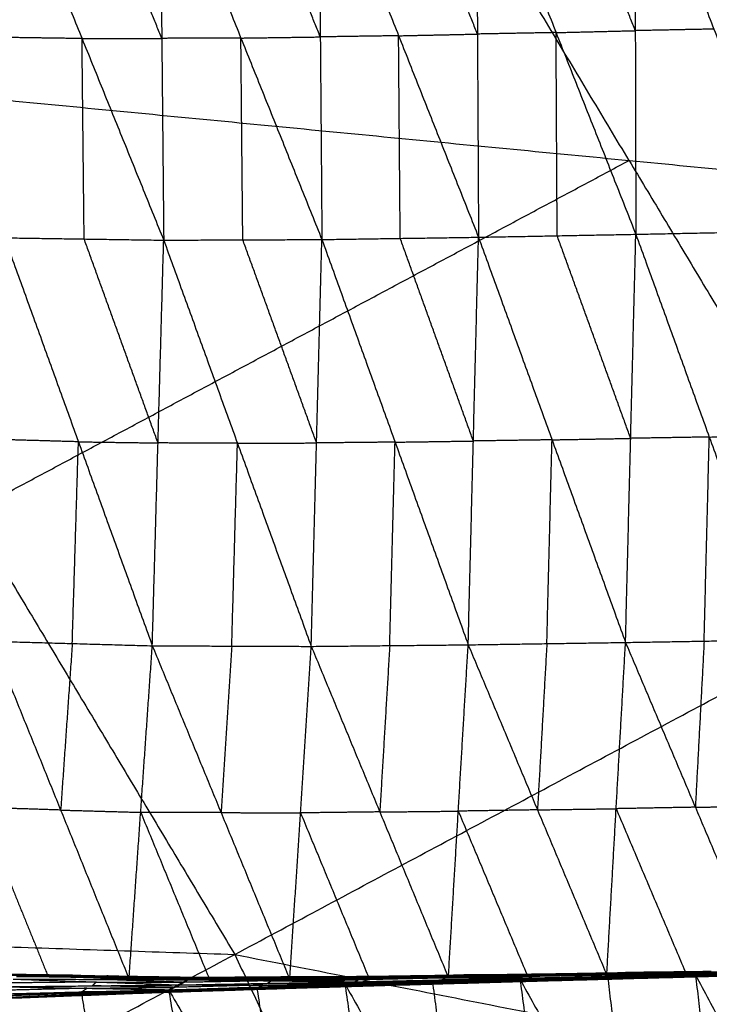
# Model space of a CAD drawing. Header units: millimetres. Extents: x -106 to 110, y -96 to 120.
# Tile 800 of 1020: x 52.63 to 56.51, y 39.48 to 45.02. Entities that reach past the tile are written whole.
import ezdxf

# ---------------------------------------------------------------- set-up
doc = ezdxf.new("R2010")
doc.units = ezdxf.units.MM
doc.header["$MEASUREMENT"] = 0
doc.layers.add('Default', color=7, linetype='Continuous', true_color=0x000000)

msp = doc.modelspace()

# ---------------------------------------------------------------- linework, layer by layer
at = {"layer": 'Default'}
for points in [[(50.8672, 44.7282, 3.952), (54.3591, 47.0614, 4.07), (57.851, 49.3946, 4.1879)], [(56.0591, 44.2252, 4.07), (55.2091, 45.6433, 4.07), (54.3591, 47.0614, 4.07)], [(56.091, 46.0987, -2.6866), (56.0939, 44.9546, -2.4755), (56.0968, 43.8104, -2.2644)], [(56.091, 46.0987, -2.6866), (56.5355, 44.9634, -2.4581), (56.9801, 43.828, -2.2297)], [(52.5262, 46.0428, -2.7554), (52.9851, 44.9101, -2.5376), (53.444, 43.7773, -2.3197)], [(53.4332, 44.9114, -2.5385), (53.2037, 45.4777, -2.6474), (52.9742, 46.0441, -2.7563)], [(53.4223, 46.0454, -2.7573), (53.4332, 44.9114, -2.5385), (53.444, 43.7773, -2.3197)], [(53.4223, 46.0454, -2.7573), (53.8777, 44.9131, -2.5342), (54.333, 43.7808, -2.3111)], [(54.3239, 44.9195, -2.528), (54.0962, 45.4857, -2.6396), (53.8685, 46.0518, -2.7512)], [(54.3148, 46.0583, -2.745), (54.3239, 44.9195, -2.528), (54.333, 43.7808, -2.3111)], [(54.3148, 46.0583, -2.745), (54.7638, 44.926, -2.5186), (55.2129, 43.7938, -2.2921)], [(55.2068, 44.9355, -2.5065), (54.9822, 45.5016, -2.6197), (54.7577, 46.0678, -2.7329)], [(55.2006, 46.0773, -2.7208), (55.2068, 44.9355, -2.5065), (55.2129, 43.7938, -2.2921)], [(55.2006, 46.0773, -2.7208), (55.6487, 44.9438, -2.4926), (56.0968, 43.8104, -2.2644)], [(56.0939, 44.9546, -2.4755), (55.8699, 45.5213, -2.5896), (55.6458, 46.088, -2.7037)], [(54.7638, 44.926, -2.5186), (54.9853, 44.9308, -2.5125), (55.2068, 44.9355, -2.5065)], [(55.6487, 44.9438, -2.4926), (55.4277, 44.9397, -2.4996), (55.2068, 44.9355, -2.5065)], [(55.6487, 44.9438, -2.4926), (55.8713, 44.9492, -2.4841), (56.0939, 44.9546, -2.4755)], [(55.6549, 43.8021, -2.2783), (55.6518, 44.373, -2.3855), (55.6487, 44.9438, -2.4926)], [(56.5355, 44.9634, -2.4581), (56.3147, 44.959, -2.4668), (56.0939, 44.9546, -2.4755)], [(52.9851, 44.9101, -2.5376), (52.7616, 44.9134, -2.5367), (52.538, 44.9166, -2.5358)], [(52.9851, 44.9101, -2.5376), (53.2091, 44.9107, -2.538), (53.4332, 44.9114, -2.5385)], [(52.997, 43.7839, -2.318), (52.991, 44.347, -2.4278), (52.9851, 44.9101, -2.5376)], [(53.8777, 44.9131, -2.5342), (53.6554, 44.9122, -2.5363), (53.4332, 44.9114, -2.5385)], [(53.8777, 44.9131, -2.5342), (54.1008, 44.9163, -2.5311), (54.3239, 44.9195, -2.528)], [(53.8885, 43.7791, -2.3154), (53.8831, 44.3461, -2.4248), (53.8777, 44.9131, -2.5342)], [(54.7638, 44.926, -2.5186), (54.5439, 44.9228, -2.5233), (54.3239, 44.9195, -2.528)], [(54.773, 43.7873, -2.3016), (54.7684, 44.3566, -2.4101), (54.7638, 44.926, -2.5186)], [(50.8672, 44.7282, 3.952), (52.3553, 42.2455, 3.952), (53.8433, 39.7628, 3.952)], [(50.8672, 44.7282, 3.952), (56.0591, 44.2252, 4.07), (61.2509, 43.7223, 4.1879)], [(52.3553, 42.2455, 3.952), (54.2072, 43.2354, 4.011), (56.0591, 44.2252, 4.07)], [(56.0591, 44.2252, 4.07), (56.8031, 42.9839, 4.07), (57.5471, 41.7426, 4.07)], [(56.0968, 43.8104, -2.2644), (56.5384, 43.8192, -2.2471), (56.9801, 43.828, -2.2297)], [(52.5499, 43.7904, -2.3163), (52.9649, 42.644, -1.7959), (53.38, 41.4976, -1.2755)], [(52.5499, 43.7904, -2.3163), (52.997, 43.7839, -2.318), (53.444, 43.7773, -2.3197)], [(53.412, 42.6375, -1.7976), (53.2045, 43.2107, -2.0578), (52.997, 43.7839, -2.318)], [(53.38, 41.4976, -1.2755), (53.412, 42.6375, -1.7976), (53.444, 43.7773, -2.3197)], [(53.444, 43.7773, -2.3197), (53.8885, 43.7791, -2.3154), (54.333, 43.7808, -2.3111)], [(53.444, 43.7773, -2.3197), (53.8585, 42.6358, -1.7928), (54.273, 41.4943, -1.2658)], [(54.303, 42.6375, -1.7884), (54.0958, 43.2083, -2.0519), (53.8885, 43.7791, -2.3154)], [(54.273, 41.4943, -1.2658), (54.303, 42.6375, -1.7884), (54.333, 43.7808, -2.3111)], [(54.333, 43.7808, -2.3111), (54.773, 43.7873, -2.3016), (55.2129, 43.7938, -2.2921)], [(54.333, 43.7808, -2.3111), (54.744, 42.642, -1.7802), (55.1549, 41.5032, -1.2493)], [(55.1839, 42.6485, -1.7707), (54.9785, 43.2179, -2.0362), (54.773, 43.7873, -2.3016)], [(55.1549, 41.5032, -1.2493), (55.1839, 42.6485, -1.7707), (55.2129, 43.7938, -2.2921)], [(55.2129, 43.7938, -2.2921), (55.6549, 43.8021, -2.2783), (56.0968, 43.8104, -2.2644)], [(55.2129, 43.7938, -2.2921), (55.6259, 42.6551, -1.7594), (56.0389, 41.5164, -1.2267)], [(56.0678, 42.6634, -1.7456), (55.8614, 43.2327, -2.0119), (55.6549, 43.8021, -2.2783)], [(56.0389, 41.5164, -1.2267), (56.0678, 42.6634, -1.7456), (56.0968, 43.8104, -2.2644)], [(56.0968, 43.8104, -2.2644), (56.5096, 42.6708, -1.7316), (56.9224, 41.5312, -1.1987)], [(53.8433, 39.7628, 3.952), (57.5471, 41.7426, 4.07), (61.2509, 43.7223, 4.1879)], [(56.5096, 42.6708, -1.7316), (56.2887, 42.6671, -1.7386), (56.0678, 42.6634, -1.7456)], [(56.4806, 41.5238, -1.2127), (56.4951, 42.0973, -1.4721), (56.5096, 42.6708, -1.7316)], [(56.5096, 42.6708, -1.7316), (56.7304, 42.6752, -1.7229), (56.9512, 42.6796, -1.7142)], [(52.9649, 42.644, -1.7959), (52.7401, 42.6504, -1.7963), (52.5153, 42.6568, -1.7967)], [(52.9303, 41.5104, -1.2763), (52.9476, 42.0772, -1.5361), (52.9649, 42.644, -1.7959)], [(52.9649, 42.644, -1.7959), (53.1885, 42.6408, -1.7967), (53.412, 42.6375, -1.7976)], [(53.8585, 42.6358, -1.7928), (53.6353, 42.6366, -1.7952), (53.412, 42.6375, -1.7976)], [(53.8265, 41.496, -1.2706), (53.8425, 42.0659, -1.5317), (53.8585, 42.6358, -1.7928)], [(53.8585, 42.6358, -1.7928), (54.0808, 42.6367, -1.7906), (54.303, 42.6375, -1.7884)], [(54.744, 42.642, -1.7802), (54.5235, 42.6398, -1.7843), (54.303, 42.6375, -1.7884)], [(54.7139, 41.4987, -1.2576), (54.729, 42.0704, -1.5189), (54.744, 42.642, -1.7802)], [(54.744, 42.642, -1.7802), (54.964, 42.6452, -1.7755), (55.1839, 42.6485, -1.7707)], [(55.6259, 42.6551, -1.7594), (55.4049, 42.6518, -1.7651), (55.1839, 42.6485, -1.7707)], [(55.5969, 41.5098, -1.238), (55.6114, 42.0824, -1.4987), (55.6259, 42.6551, -1.7594)], [(55.6259, 42.6551, -1.7594), (55.8469, 42.6592, -1.7525), (56.0678, 42.6634, -1.7456)], [(52.4807, 41.5232, -1.2772), (52.865, 40.5744, -0.5191), (53.2493, 39.6256, 0.2389)], [(52.4807, 41.5232, -1.2772), (52.9303, 41.5104, -1.2763), (53.38, 41.4976, -1.2755)], [(52.9303, 41.5104, -1.2763), (52.8977, 41.0424, -0.8977), (52.865, 40.5744, -0.5191)], [(54.273, 41.4943, -1.2658), (54.7139, 41.4987, -1.2576), (55.1549, 41.5032, -1.2493)], [(55.0437, 39.6333, 0.2775), (55.0993, 40.5682, -0.4859), (55.1549, 41.5032, -1.2493)], [(55.1549, 41.5032, -1.2493), (55.5969, 41.5098, -1.238), (56.0389, 41.5164, -1.2267)], [(55.1549, 41.5032, -1.2493), (55.5443, 40.5755, -0.4746), (55.9336, 39.6477, 0.3002)], [(55.5969, 41.5098, -1.238), (55.5706, 41.0426, -0.8563), (55.5443, 40.5755, -0.4746)], [(55.9336, 39.6477, 0.3002), (55.9862, 40.582, -0.4632), (56.0389, 41.5164, -1.2267)], [(56.0389, 41.5164, -1.2267), (56.4806, 41.5238, -1.2127), (56.9224, 41.5312, -1.1987)], [(56.0389, 41.5164, -1.2267), (56.4312, 40.5901, -0.4505), (56.8235, 39.6638, 0.3256)], [(56.4806, 41.5238, -1.2127), (56.4559, 41.0569, -0.8316), (56.4312, 40.5901, -0.4505)], [(53.2493, 39.6256, 0.2389), (53.3146, 40.5616, -0.5183), (53.38, 41.4976, -1.2755)], [(53.38, 41.4976, -1.2755), (53.7663, 40.5601, -0.5092), (54.1526, 39.6226, 0.2572)], [(53.38, 41.4976, -1.2755), (53.8265, 41.496, -1.2706), (54.273, 41.4943, -1.2658)], [(53.8265, 41.496, -1.2706), (53.7964, 41.028, -0.8899), (53.7663, 40.5601, -0.5092)], [(54.1526, 39.6226, 0.2572), (54.2128, 40.5584, -0.5043), (54.273, 41.4943, -1.2658)], [(54.273, 41.4943, -1.2658), (54.6583, 40.5638, -0.4942), (55.0437, 39.6333, 0.2775)], [(54.7139, 41.4987, -1.2576), (54.6861, 41.0312, -0.8759), (54.6583, 40.5638, -0.4942)], [(52.4098, 40.589, -0.5273), (52.602, 40.1146, -0.1482), (52.7941, 39.6402, 0.2308)], [(52.865, 40.5744, -0.5191), (52.6374, 40.5817, -0.5232), (52.4098, 40.589, -0.5273)], [(52.865, 40.5744, -0.5191), (53.0898, 40.568, -0.5187), (53.3146, 40.5616, -0.5183)], [(53.3146, 40.5616, -0.5183), (53.5078, 40.0929, -0.1351), (53.701, 39.6241, 0.248)], [(53.7663, 40.5601, -0.5092), (53.5405, 40.5609, -0.5137), (53.3146, 40.5616, -0.5183)], [(54.6583, 40.5638, -0.4942), (54.4356, 40.5611, -0.4993), (54.2128, 40.5584, -0.5043)], [(54.6583, 40.5638, -0.4942), (54.8788, 40.566, -0.4901), (55.0993, 40.5682, -0.4859)], [(55.5443, 40.5755, -0.4746), (55.3218, 40.5718, -0.4803), (55.0993, 40.5682, -0.4859)], [(55.0993, 40.5682, -0.4859), (55.294, 40.1044, -0.0985), (55.4886, 39.6405, 0.2888)], [(55.5443, 40.5755, -0.4746), (55.7653, 40.5788, -0.4689), (55.9862, 40.582, -0.4632)], [(56.4312, 40.5901, -0.4505), (56.2087, 40.5861, -0.4569), (55.9862, 40.582, -0.4632)], [(55.9862, 40.582, -0.4632), (56.1824, 40.1189, -0.0752), (56.3786, 39.6558, 0.3129)], [(56.4312, 40.5901, -0.4505), (56.6521, 40.5938, -0.4435), (56.873, 40.5975, -0.4365)], [(53.7663, 40.5601, -0.5092), (53.9896, 40.5593, -0.5067), (54.2128, 40.5584, -0.5043)], [(54.2128, 40.5584, -0.5043), (54.4055, 40.0932, -0.1185), (54.5981, 39.6279, 0.2673)], [(43.9372, 40.0977, 3.8611), (48.8903, 39.9303, 3.9066), (53.8433, 39.7628, 3.952)], [(46.4929, 35.8339, 3.8611), (50.1681, 37.7984, 3.9066), (53.8433, 39.7628, 3.952)], [(53.8433, 39.7628, 3.952), (55.0809, 37.1463, 3.952), (56.3184, 34.5297, 3.952)], [(53.8433, 39.7628, 3.952), (58.9609, 38.7534, 4.07), (64.0784, 37.744, 4.1879)], [(56.4991, 39.6645, 0.297), (56.9837, 39.6734, 0.3113), (57.4683, 39.6822, 0.3256)], [(52.3389, 39.6549, 0.2227), (52.7941, 39.6402, 0.2308), (53.2493, 39.6256, 0.2389)], [(52.3389, 39.6549, 0.2227), (52.9775, 39.6449, 0.2248), (53.616, 39.635, 0.2269)], [(52.4868, 39.652, 0.2083), (52.806, 39.6471, 0.2093), (53.1253, 39.6421, 0.2104)], [(52.9775, 39.6449, 0.2248), (52.7321, 39.6485, 0.2165), (52.4868, 39.652, 0.2083)], [(52.5979, 39.6244, 0.1682), (53.0659, 39.608, 0.189), (53.5339, 39.5915, 0.2097)], [(52.5979, 39.6244, 0.1682), (53.0892, 39.6225, 0.1889), (53.5805, 39.6207, 0.2095)], [(53.1075, 39.635, 0.2017), (52.8619, 39.6359, 0.1914), (52.6163, 39.6368, 0.1811)], [(52.6346, 39.6492, 0.1939), (53.1075, 39.635, 0.2017), (53.5805, 39.6207, 0.2095)], [(52.6346, 39.6492, 0.1939), (53.1253, 39.6421, 0.2104), (53.616, 39.635, 0.2269)], [(52.7941, 39.6402, 0.2308), (52.8858, 39.6426, 0.2278), (52.9775, 39.6449, 0.2248)], [(52.9775, 39.6449, 0.2248), (53.2051, 39.6376, 0.2288), (53.4326, 39.6303, 0.2329)], [(53.0892, 39.6225, 0.1889), (53.0984, 39.6288, 0.1953), (53.1075, 39.635, 0.2017)], [(53.5572, 39.6061, 0.2096), (53.3232, 39.6143, 0.1992), (53.0892, 39.6225, 0.1889)], [(53.1075, 39.635, 0.2017), (53.3529, 39.6314, 0.21), (53.5982, 39.6279, 0.2182)], [(53.5982, 39.6279, 0.2182), (53.3618, 39.635, 0.2143), (53.1253, 39.6421, 0.2104)], [(53.2493, 39.6256, 0.2389), (53.4326, 39.6303, 0.2329), (53.616, 39.635, 0.2269)], [(53.2493, 39.6256, 0.2389), (53.701, 39.6241, 0.248), (54.1526, 39.6226, 0.2572)], [(53.4326, 39.6303, 0.2329), (53.6585, 39.6296, 0.2374), (53.8843, 39.6288, 0.242)], [(53.5339, 39.5915, 0.2097), (53.5572, 39.6061, 0.2096), (53.5805, 39.6207, 0.2095)], [(53.5805, 39.6207, 0.2095), (53.5982, 39.6279, 0.2182), (53.616, 39.635, 0.2269)], [(53.5805, 39.6207, 0.2095), (54.0691, 39.6258, 0.2259), (54.5578, 39.6309, 0.2423)], [(53.5805, 39.6207, 0.2095), (54.0488, 39.615, 0.2262), (54.517, 39.6092, 0.2428)], [(54.0869, 39.6329, 0.2346), (53.8426, 39.6304, 0.2264), (53.5982, 39.6279, 0.2182)], [(53.616, 39.635, 0.2269), (54.1023, 39.6376, 0.241), (54.5886, 39.6403, 0.2551)], [(53.616, 39.635, 0.2269), (53.8843, 39.6288, 0.242), (54.1526, 39.6226, 0.2572)], [(53.616, 39.635, 0.2269), (54.0869, 39.6329, 0.2346), (54.5578, 39.6309, 0.2423)], [(53.8843, 39.6288, 0.242), (53.7926, 39.6265, 0.245), (53.701, 39.6241, 0.248)], [(54.3706, 39.6314, 0.2562), (54.1275, 39.6301, 0.2491), (53.8843, 39.6288, 0.242)], [(54.0691, 39.6258, 0.2259), (54.078, 39.6294, 0.2303), (54.0869, 39.6329, 0.2346)], [(54.5374, 39.62, 0.2426), (54.3033, 39.6229, 0.2343), (54.0691, 39.6258, 0.2259)], [(54.0869, 39.6329, 0.2346), (54.33, 39.6343, 0.2417), (54.5732, 39.6356, 0.2487)], [(54.5732, 39.6356, 0.2487), (54.3377, 39.6366, 0.2449), (54.1023, 39.6376, 0.241)], [(54.1023, 39.6376, 0.241), (54.2364, 39.6345, 0.2486), (54.3706, 39.6314, 0.2562)], [(54.1526, 39.6226, 0.2572), (54.3706, 39.6314, 0.2562), (54.5886, 39.6403, 0.2551)], [(54.1526, 39.6226, 0.2572), (54.5981, 39.6279, 0.2673), (55.0437, 39.6333, 0.2775)], [(54.3706, 39.6314, 0.2562), (54.5933, 39.6341, 0.2612), (54.8161, 39.6368, 0.2663)], [(54.4065, 39.5809, 0.254), (54.9265, 39.602, 0.2708), (55.4464, 39.623, 0.2875)], [(54.4623, 39.5962, 0.2638), (54.9544, 39.6096, 0.2757), (55.4464, 39.623, 0.2875)], [(54.517, 39.6092, 0.2428), (54.5374, 39.62, 0.2426), (54.5578, 39.6309, 0.2423)], [(54.517, 39.6092, 0.2428), (55.006, 39.6199, 0.2566), (55.4949, 39.6305, 0.2704)], [(55.0264, 39.6307, 0.2563), (54.7819, 39.6254, 0.2495), (54.5374, 39.62, 0.2426)], [(54.5578, 39.6309, 0.2423), (55.0437, 39.639, 0.2563), (55.5297, 39.6472, 0.2703)], [(54.5578, 39.6309, 0.2423), (54.5732, 39.6356, 0.2487), (54.5886, 39.6403, 0.2551)], [(54.5578, 39.6309, 0.2423), (55.0264, 39.6307, 0.2563), (55.4949, 39.6305, 0.2704)], [(55.0591, 39.6437, 0.2627), (54.8161, 39.6397, 0.2557), (54.5732, 39.6356, 0.2487)], [(54.5886, 39.6403, 0.2551), (55.0724, 39.647, 0.2682), (55.5563, 39.6537, 0.2812)], [(54.5886, 39.6403, 0.2551), (55.0591, 39.6437, 0.2627), (55.5297, 39.6472, 0.2703)], [(54.5886, 39.6403, 0.2551), (54.8161, 39.6368, 0.2663), (55.0437, 39.6333, 0.2775)], [(54.8161, 39.6368, 0.2663), (54.7071, 39.6324, 0.2668), (54.5981, 39.6279, 0.2673)], [(54.8161, 39.6368, 0.2663), (54.9443, 39.6419, 0.2672), (55.0724, 39.647, 0.2682)], [(55.3, 39.6435, 0.2793), (55.058, 39.6401, 0.2728), (54.8161, 39.6368, 0.2663)], [(54.9847, 39.6125, 0.2574), (55.2292, 39.6178, 0.2643), (55.4737, 39.6232, 0.2712)], [(55.006, 39.6199, 0.2566), (55.0162, 39.6253, 0.2565), (55.0264, 39.6307, 0.2563)], [(55.4737, 39.6232, 0.2712), (55.2398, 39.6215, 0.2639), (55.006, 39.6199, 0.2566)], [(55.0264, 39.6307, 0.2563), (55.2693, 39.6348, 0.2633), (55.5123, 39.6389, 0.2703)], [(55.0437, 39.6333, 0.2775), (55.3, 39.6435, 0.2793), (55.5563, 39.6537, 0.2812)], [(55.0437, 39.6333, 0.2775), (55.4886, 39.6405, 0.2888), (55.9336, 39.6477, 0.3002)], [(55.0437, 39.639, 0.2563), (55.0514, 39.6414, 0.2595), (55.0591, 39.6437, 0.2627)], [(55.5123, 39.6389, 0.2703), (55.278, 39.639, 0.2633), (55.0437, 39.639, 0.2563)], [(55.0591, 39.6437, 0.2627), (55.3011, 39.6471, 0.2692), (55.543, 39.6505, 0.2757)], [(55.543, 39.6505, 0.2757), (55.3077, 39.6487, 0.272), (55.0724, 39.647, 0.2682)], [(55.3, 39.6435, 0.2793), (55.5225, 39.6471, 0.285), (55.745, 39.6507, 0.2907)], [(55.4886, 39.6405, 0.2888), (55.3943, 39.642, 0.2841), (55.3, 39.6435, 0.2793)], [(55.4018, 39.6096, 0.2797), (55.9171, 39.6288, 0.2969), (56.4324, 39.648, 0.3142)], [(55.4018, 39.6096, 0.2797), (55.8996, 39.6232, 0.2927), (56.3973, 39.6368, 0.3057)], [(55.4018, 39.6096, 0.2797), (55.4241, 39.6163, 0.2836), (55.4464, 39.623, 0.2875)], [(55.4241, 39.6163, 0.2836), (55.6817, 39.6259, 0.2922), (55.9394, 39.6355, 0.3009)], [(55.9171, 39.6288, 0.2969), (55.6706, 39.6226, 0.2903), (55.4241, 39.6163, 0.2836)], [(55.9249, 39.6263, 0.2889), (55.676, 39.6195, 0.2824), (55.4271, 39.6127, 0.2758)], [(55.4464, 39.623, 0.2875), (55.9394, 39.6355, 0.3009), (56.4324, 39.648, 0.3142)], [(55.4464, 39.623, 0.2875), (55.5945, 38.4812, -0.6835), (55.7426, 37.3393, -1.6546)], [(55.4464, 39.623, 0.2875), (56.0686, 38.4964, -0.6722), (56.6907, 37.3697, -1.6318)], [(55.4524, 39.6158, 0.272), (55.945, 39.6284, 0.2851), (56.4376, 39.641, 0.2982)], [(55.4524, 39.6158, 0.272), (55.9249, 39.6263, 0.2889), (56.3973, 39.6368, 0.3057)], [(55.4524, 39.6158, 0.272), (55.4737, 39.6232, 0.2712), (55.4949, 39.6305, 0.2704)], [(55.9663, 39.6358, 0.2843), (55.72, 39.6295, 0.2777), (55.4737, 39.6232, 0.2712)], [(55.4949, 39.6305, 0.2704), (55.9832, 39.6413, 0.2834), (56.4715, 39.652, 0.2964)], [(55.4949, 39.6305, 0.2704), (55.5123, 39.6389, 0.2703), (55.5297, 39.6472, 0.2703)], [(55.4949, 39.6305, 0.2704), (55.9663, 39.6358, 0.2843), (56.4376, 39.641, 0.2982)], [(56.0006, 39.6496, 0.2833), (55.7564, 39.6442, 0.2768), (55.5123, 39.6389, 0.2703)], [(55.5297, 39.6472, 0.2703), (56.0144, 39.6559, 0.2836), (56.4991, 39.6645, 0.297)], [(55.5297, 39.6472, 0.2703), (55.543, 39.6505, 0.2757), (55.5563, 39.6537, 0.2812)], [(55.5297, 39.6472, 0.2703), (56.0006, 39.6496, 0.2833), (56.4715, 39.652, 0.2964)], [(56.0277, 39.6591, 0.2891), (55.7853, 39.6548, 0.2824), (55.543, 39.6505, 0.2757)], [(55.5563, 39.6537, 0.2812), (56.0382, 39.6612, 0.2943), (56.5202, 39.6688, 0.3074)], [(55.5563, 39.6537, 0.2812), (56.0277, 39.6591, 0.2891), (56.4991, 39.6645, 0.297)], [(55.5563, 39.6537, 0.2812), (55.745, 39.6507, 0.2907), (55.9336, 39.6477, 0.3002)], [(55.745, 39.6507, 0.2907), (55.8916, 39.656, 0.2925), (56.0382, 39.6612, 0.2943)], [(56.2269, 39.6583, 0.3038), (55.9859, 39.6545, 0.2972), (55.745, 39.6507, 0.2907)], [(55.8996, 39.6232, 0.2927), (55.9083, 39.626, 0.2948), (55.9171, 39.6288, 0.2969)], [(55.8996, 39.6232, 0.2927), (55.9122, 39.6247, 0.2908), (55.9249, 39.6263, 0.2889)], [(55.9171, 39.6288, 0.2969), (56.166, 39.6356, 0.3035), (56.4148, 39.6424, 0.31)], [(55.9249, 39.6263, 0.2889), (56.1712, 39.6326, 0.2954), (56.4175, 39.6389, 0.3019)], [(55.9336, 39.6477, 0.3002), (56.2269, 39.6583, 0.3038), (56.5202, 39.6688, 0.3074)], [(55.9336, 39.6477, 0.3002), (56.3786, 39.6558, 0.3129), (56.8235, 39.6638, 0.3256)], [(55.9394, 39.6355, 0.3009), (56.004, 39.0659, -0.1857), (56.0686, 38.4964, -0.6722)], [(56.4175, 39.6389, 0.3019), (56.1812, 39.6336, 0.2935), (55.945, 39.6284, 0.2851)], [(55.945, 39.6284, 0.2851), (55.9556, 39.6321, 0.2847), (55.9663, 39.6358, 0.2843)], [(55.9663, 39.6358, 0.2843), (56.2104, 39.6411, 0.2908), (56.4546, 39.6465, 0.2973)], [(55.9832, 39.6413, 0.2834), (55.9919, 39.6454, 0.2833), (56.0006, 39.6496, 0.2833)], [(56.4546, 39.6465, 0.2973), (56.2189, 39.6439, 0.2903), (55.9832, 39.6413, 0.2834)], [(56.0006, 39.6496, 0.2833), (56.2429, 39.6539, 0.29), (56.4853, 39.6582, 0.2967)], [(56.0144, 39.6559, 0.2836), (56.0211, 39.6575, 0.2864), (56.0277, 39.6591, 0.2891)], [(56.4853, 39.6582, 0.2967), (56.2499, 39.6571, 0.2902), (56.0144, 39.6559, 0.2836)], [(56.0277, 39.6591, 0.2891), (56.2687, 39.6629, 0.2956), (56.5097, 39.6666, 0.3022)], [(56.5097, 39.6666, 0.3022), (56.274, 39.6639, 0.2982), (56.0382, 39.6612, 0.2943)], [(56.2269, 39.6583, 0.3038), (56.4494, 39.6623, 0.3101), (56.6719, 39.6663, 0.3165)], [(56.3786, 39.6558, 0.3129), (56.3028, 39.657, 0.3083), (56.2269, 39.6583, 0.3038)], [(56.3973, 39.6368, 0.3057), (56.9068, 39.6542, 0.325), (57.4163, 39.6716, 0.3443)], [(56.3973, 39.6368, 0.3057), (56.8938, 39.6498, 0.3199), (57.3902, 39.6628, 0.3341)], [(56.3973, 39.6368, 0.3057), (56.4148, 39.6424, 0.31), (56.4324, 39.648, 0.3142)], [(56.3973, 39.6368, 0.3057), (56.4175, 39.6389, 0.3019), (56.4376, 39.641, 0.2982)], [(56.4148, 39.6424, 0.31), (56.6696, 39.6511, 0.3196), (56.9243, 39.6598, 0.3293)], [(56.9068, 39.6542, 0.325), (56.6608, 39.6483, 0.3175), (56.4148, 39.6424, 0.31)], [(56.9139, 39.6519, 0.3162), (56.6657, 39.6454, 0.3091), (56.4175, 39.6389, 0.3019)], [(56.4324, 39.648, 0.3142), (56.9243, 39.6598, 0.3293), (57.4163, 39.6716, 0.3443)], [(56.4324, 39.648, 0.3142), (56.5616, 38.5089, -0.6588), (56.6907, 37.3697, -1.6318)], [(56.4324, 39.648, 0.3142), (57.0339, 38.5233, -0.6449), (57.6355, 37.3986, -1.6041)], [(56.4376, 39.641, 0.2982), (56.9294, 39.6533, 0.3122), (57.4212, 39.6655, 0.3262)], [(56.4376, 39.641, 0.2982), (56.9139, 39.6519, 0.3162), (57.3902, 39.6628, 0.3341)], [(56.4376, 39.641, 0.2982), (56.4546, 39.6465, 0.2973), (56.4715, 39.652, 0.2964)], [(56.9463, 39.6587, 0.3113), (56.7004, 39.6526, 0.3043), (56.4546, 39.6465, 0.2973)], [(56.4715, 39.652, 0.2964), (56.9593, 39.6626, 0.3103), (57.4471, 39.6733, 0.3242)], [(56.4715, 39.652, 0.2964), (56.9463, 39.6587, 0.3113), (57.4212, 39.6655, 0.3262)], [(56.4715, 39.652, 0.2964), (56.4853, 39.6582, 0.2967), (56.4991, 39.6645, 0.297)], [(56.9731, 39.6689, 0.3106), (56.7292, 39.6636, 0.3036), (56.4853, 39.6582, 0.2967)], [(56.4991, 39.6645, 0.297), (56.9731, 39.6689, 0.3106), (57.4471, 39.6733, 0.3242)], [(56.4991, 39.6645, 0.297), (56.5097, 39.6666, 0.3022), (56.5202, 39.6688, 0.3074)], [(53.0127, 39.573, 0.1899), (52.7654, 39.5669, 0.1799), (52.518, 39.5607, 0.1698)], [(52.5487, 39.5814, 0.167), (53.0413, 39.5865, 0.1883), (53.5339, 39.5915, 0.2097)], [(52.5487, 39.5814, 0.167), (53.0127, 39.573, 0.1899), (53.4767, 39.5645, 0.2129)], [(53.0659, 39.608, 0.189), (52.8196, 39.6054, 0.1783), (52.5733, 39.6029, 0.1676)], [(52.9821, 39.5523, 0.1928), (52.9974, 39.5626, 0.1914), (53.0127, 39.573, 0.1899)], [(53.0127, 39.573, 0.1899), (53.259, 39.5755, 0.2006), (53.5053, 39.578, 0.2113)], [(53.0413, 39.5865, 0.1883), (53.0536, 39.5972, 0.1886), (53.0659, 39.608, 0.189)], [(53.5053, 39.578, 0.2113), (53.2733, 39.5823, 0.1998), (53.0413, 39.5865, 0.1883)], [(53.0659, 39.608, 0.189), (53.3115, 39.607, 0.1993), (53.5572, 39.6061, 0.2096)], [(53.4086, 39.5492, 0.2263), (53.9354, 39.5727, 0.2451), (54.4623, 39.5962, 0.2638)], [(53.4086, 39.5492, 0.2263), (53.9076, 39.565, 0.2402), (54.4065, 39.5809, 0.254)], [(53.4404, 39.5563, 0.2345), (53.7038, 39.5681, 0.2439), (53.9672, 39.5799, 0.2533)], [(53.9354, 39.5727, 0.2451), (53.6879, 39.5645, 0.2398), (53.4404, 39.5563, 0.2345)], [(53.9416, 39.5727, 0.2335), (53.6921, 39.5648, 0.2265), (53.4426, 39.5569, 0.2196)], [(53.4722, 39.5635, 0.2428), (53.9672, 39.5799, 0.2533), (54.4623, 39.5962, 0.2638)], [(53.4767, 39.5645, 0.2129), (53.5053, 39.578, 0.2113), (53.5339, 39.5915, 0.2097)], [(53.4767, 39.5645, 0.2129), (53.9717, 39.5772, 0.2289), (54.4667, 39.5899, 0.2449)], [(53.4767, 39.5645, 0.2129), (53.9416, 39.5727, 0.2335), (54.4065, 39.5809, 0.254)], [(54.0003, 39.5907, 0.2273), (53.7528, 39.5844, 0.2193), (53.5053, 39.578, 0.2113)], [(53.5339, 39.5915, 0.2097), (54.0255, 39.6004, 0.2263), (54.517, 39.6092, 0.2428)], [(53.5339, 39.5915, 0.2097), (54.0003, 39.5907, 0.2273), (54.4667, 39.5899, 0.2449)], [(54.0488, 39.615, 0.2262), (53.803, 39.6105, 0.2179), (53.5572, 39.6061, 0.2096)], [(53.9076, 39.565, 0.2402), (53.9246, 39.5689, 0.2368), (53.9416, 39.5727, 0.2335)], [(53.9076, 39.565, 0.2402), (53.9215, 39.5689, 0.2426), (53.9354, 39.5727, 0.2451)], [(53.9354, 39.5727, 0.2451), (54.1849, 39.5806, 0.252), (54.4344, 39.5886, 0.2589)], [(53.9416, 39.5727, 0.2335), (54.1891, 39.579, 0.2415), (54.4366, 39.5854, 0.2494)], [(53.9672, 39.5799, 0.2533), (54.0505, 39.0076, -0.2305), (54.1338, 38.4353, -0.7144)], [(53.9717, 39.5772, 0.2289), (53.986, 39.584, 0.2281), (54.0003, 39.5907, 0.2273)], [(54.4366, 39.5854, 0.2494), (54.2042, 39.5813, 0.2392), (53.9717, 39.5772, 0.2289)], [(54.0003, 39.5907, 0.2273), (54.2461, 39.5951, 0.2356), (54.4919, 39.5995, 0.2439)], [(54.0255, 39.6004, 0.2263), (54.0371, 39.6077, 0.2262), (54.0488, 39.615, 0.2262)], [(54.4919, 39.5995, 0.2439), (54.2587, 39.5999, 0.2351), (54.0255, 39.6004, 0.2263)], [(54.0488, 39.615, 0.2262), (54.2931, 39.6175, 0.2344), (54.5374, 39.62, 0.2426)], [(54.4065, 39.5809, 0.254), (54.9042, 39.5952, 0.2668), (55.4018, 39.6096, 0.2797)], [(54.4065, 39.5809, 0.254), (54.4344, 39.5886, 0.2589), (54.4623, 39.5962, 0.2638)], [(54.4065, 39.5809, 0.254), (54.4366, 39.5854, 0.2494), (54.4667, 39.5899, 0.2449)], [(54.4344, 39.5886, 0.2589), (54.6944, 39.5991, 0.2673), (54.9544, 39.6096, 0.2757)], [(54.9265, 39.602, 0.2708), (54.6805, 39.5953, 0.2648), (54.4344, 39.5886, 0.2589)], [(54.9343, 39.5997, 0.2623), (54.6854, 39.5926, 0.2559), (54.4366, 39.5854, 0.2494)], [(54.4623, 39.5962, 0.2638), (54.6289, 38.4517, -0.7038), (54.7954, 37.3071, -1.6715)], [(54.4623, 39.5962, 0.2638), (55.1025, 38.4678, -0.6954), (55.7426, 37.3393, -1.6546)], [(54.4667, 39.5899, 0.2449), (54.9596, 39.6028, 0.2585), (55.4524, 39.6158, 0.272)], [(54.4667, 39.5899, 0.2449), (54.9343, 39.5997, 0.2623), (55.4018, 39.6096, 0.2797)], [(54.4667, 39.5899, 0.2449), (54.4919, 39.5995, 0.2439), (54.517, 39.6092, 0.2428)], [(54.9847, 39.6125, 0.2574), (54.7383, 39.606, 0.2506), (54.4919, 39.5995, 0.2439)], [(54.517, 39.6092, 0.2428), (54.9847, 39.6125, 0.2574), (55.4524, 39.6158, 0.272)], [(54.9042, 39.5952, 0.2668), (54.9153, 39.5986, 0.2688), (54.9265, 39.602, 0.2708)], [(54.9042, 39.5952, 0.2668), (54.9192, 39.5975, 0.2646), (54.9343, 39.5997, 0.2623)], [(54.9265, 39.602, 0.2708), (55.1753, 39.6091, 0.2772), (55.4241, 39.6163, 0.2836)], [(54.9343, 39.5997, 0.2623), (55.1807, 39.6062, 0.2691), (55.4271, 39.6127, 0.2758)], [(54.9544, 39.6096, 0.2757), (55.0284, 39.0387, -0.2098), (55.1025, 38.4678, -0.6954)], [(55.4271, 39.6127, 0.2758), (55.1933, 39.6078, 0.2672), (54.9596, 39.6028, 0.2585)], [(54.9596, 39.6028, 0.2585), (54.9721, 39.6077, 0.2579), (54.9847, 39.6125, 0.2574)], [(55.4018, 39.6096, 0.2797), (55.4271, 39.6127, 0.2758), (55.4524, 39.6158, 0.272)], [(52.4138, 39.511, 0.1941), (52.943, 39.5372, 0.2184), (53.4722, 39.5635, 0.2428)], [(52.4138, 39.511, 0.1941), (52.9112, 39.5301, 0.2102), (53.4086, 39.5492, 0.2263)], [(52.948, 39.5446, 0.1995), (52.6993, 39.535, 0.1914), (52.4506, 39.5255, 0.1834)], [(52.453, 39.5147, 0.2091), (52.7176, 39.5279, 0.2213), (52.9822, 39.541, 0.2335)], [(52.943, 39.5372, 0.2184), (52.698, 39.526, 0.2138), (52.453, 39.5147, 0.2091)], [(52.4874, 39.54, 0.1727), (52.9821, 39.5523, 0.1928), (53.4767, 39.5645, 0.2129)], [(52.4874, 39.54, 0.1727), (52.948, 39.5446, 0.1995), (53.4086, 39.5492, 0.2263)], [(52.4922, 39.5185, 0.2242), (52.9822, 39.541, 0.2335), (53.4722, 39.5635, 0.2428)], [(52.4922, 39.5185, 0.2242), (52.6982, 38.374, -0.7299), (52.9043, 37.2295, -1.6841)], [(52.4922, 39.5185, 0.2242), (53.1699, 38.395, -0.7287), (53.8476, 37.2715, -1.6817)], [(52.9112, 39.5301, 0.2102), (52.9296, 39.5373, 0.2048), (52.948, 39.5446, 0.1995)], [(52.9112, 39.5301, 0.2102), (52.9271, 39.5337, 0.2143), (52.943, 39.5372, 0.2184)], [(52.943, 39.5372, 0.2184), (53.1917, 39.5468, 0.2265), (53.4404, 39.5563, 0.2345)], [(52.948, 39.5446, 0.1995), (53.1953, 39.5507, 0.2095), (53.4426, 39.5569, 0.2196)], [(53.4426, 39.5569, 0.2196), (53.2123, 39.5546, 0.2062), (52.9821, 39.5523, 0.1928)], [(52.9822, 39.541, 0.2335), (53.076, 38.968, -0.2476), (53.1699, 38.395, -0.7287)], [(53.4086, 39.5492, 0.2263), (53.4426, 39.5569, 0.2196), (53.4767, 39.5645, 0.2129)], [(53.4086, 39.5492, 0.2263), (53.4404, 39.5563, 0.2345), (53.4722, 39.5635, 0.2428)], [(53.4722, 39.5635, 0.2428), (53.6599, 38.4175, -0.7195), (53.8476, 37.2715, -1.6817)], [(53.4722, 39.5635, 0.2428), (54.1338, 38.4353, -0.7144), (54.7954, 37.3071, -1.6715)]]:
    msp.add_open_spline(points, degree=2, dxfattribs=at)

doc.saveas('drawing.dxf')
